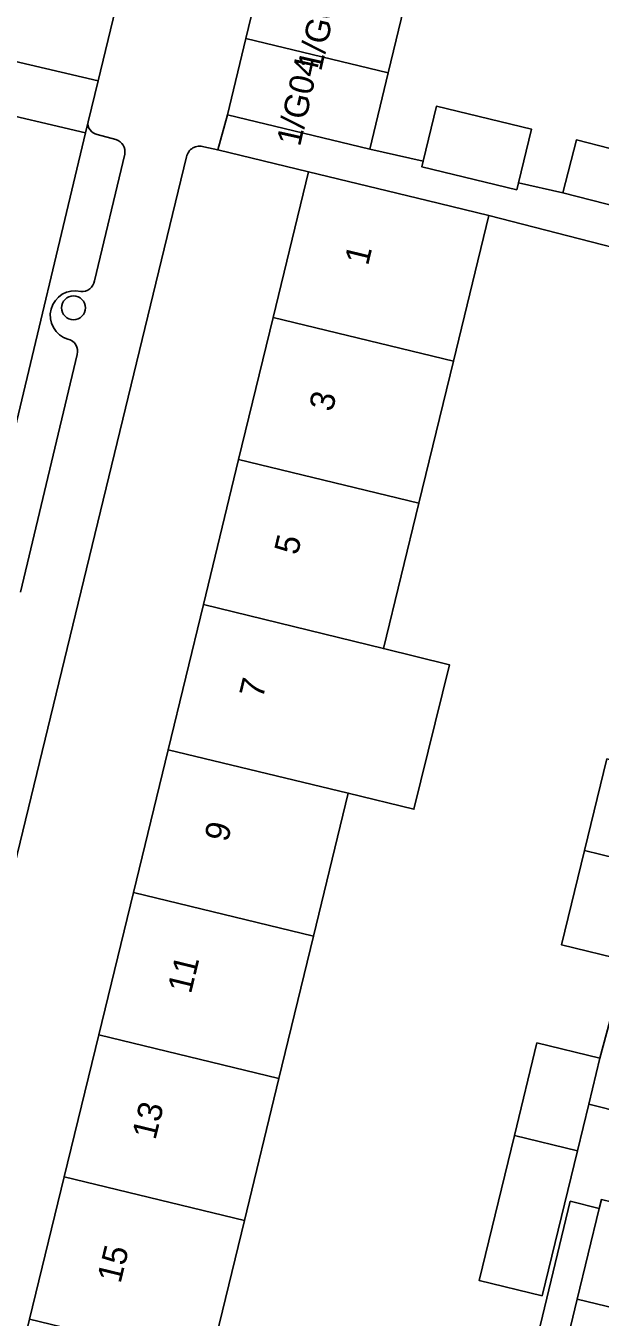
# Model space of a CAD drawing. Extents: x 162803 to 163818, y 381639 to 382475.
# Drawn here: x 163635.3 to 163658.8, y 382137 to 382189.9 of the extents above; entities that cross this region are included whole.
import ezdxf

# ---------------------------------------------------------------- set-up
doc = ezdxf.new("R2010")
doc.units = 0
for name, color, linetype in [('IMGEO_Boom', 7, 'Continuous'), ('IMGEO_Erf', 7, 'Continuous'), ('IMGEO_Pand', 7, 'Continuous'), ('IMGEO_Pand_nummerreeks', 7, 'Continuous'), ('IMGEO_Parkeervlak_open', 7, 'Continuous'), ('IMGEO_Rijbaan_lokaal_open', 7, 'Continuous'), ('IMGEO_Voetpad_open', 7, 'Continuous')]:
    doc.layers.add(name, color=color, linetype=linetype)

msp = doc.modelspace()

# ---------------------------------------------------------------- linework, layer by layer
at = {"layer": 'IMGEO_Boom'}
msp.add_circle((163637.244, 382178.37), 0.489, dxfattribs=at)
at = {"layer": 'IMGEO_Erf'}
for points in [[(163658.989, 382198.462), (163652.812, 382199.96), (163652.204, 382197.424), (163652.403, 382197.376), (163651.651, 382194.252), (163650.9, 382191.129), (163650.148, 382188.006), (163649.396, 382184.882), (163651.58, 382184.386), (163652.122, 382186.637), (163656.012, 382185.701), (163655.483, 382183.499), (163657.304, 382183.085), (163657.861, 382185.256), (163661.999, 382184.193)], [(163641.882, 382184.559), (163626.283, 382120.373), (163631.154, 382119.238), (163632.617, 382125.257), (163634.033, 382131.086), (163635.448, 382136.906), (163636.864, 382142.735), (163638.281, 382148.565)], [(163638.281, 382148.565), (163639.698, 382154.395), (163641.119, 382160.243), (163642.569, 382166.209), (163644.014, 382172.154), (163645.428, 382177.974), (163646.879, 382183.945), (163643.159, 382184.845), (163642.585, 382184.968)], [(163664.035, 382179.636), (163654.265, 382182.152), (163652.815, 382176.184), (163651.4, 382170.364), (163649.951, 382164.399), (163652.654, 382163.736), (163651.201, 382157.812), (163648.51, 382158.472), (163647.084, 382152.604), (163645.667, 382146.774), (163644.251, 382140.945), (163642.834, 382135.115), (163641.42, 382129.296), (163643.539, 382128.783), (163642.126, 382122.952), (163640.003, 382123.466), (163638.54, 382117.445), (163650.932, 382114.278), (163653.523, 382124.923), (163656.466, 382137.033), (163657.609, 382141.741), (163658.791, 382141.437), (163658.88, 382141.805)], [(163659.934, 382151.601), (163657.254, 382152.252), (163658.194, 382156.119), (163659.106, 382159.874)], [(163659.825, 382145.344), (163658.363, 382145.718), (163657.898, 382143.807), (163656.454, 382137.862), (163653.872, 382138.49), (163655.316, 382144.434), (163656.24, 382148.233), (163658.822, 382147.605), (163659.632, 382150.638)]]:
    msp.add_lwpolyline(points, dxfattribs=at)
msp.add_arc((163642.407, 382184.465), 0.534, 70.5727, 169.8083, dxfattribs=at)
at = {"layer": 'IMGEO_Pand'}
for points in [[(163645.066, 382192.533), (163644.314, 382189.41), (163650.148, 382188.006), (163650.9, 382191.129)], [(163650.148, 382188.006), (163644.314, 382189.41), (163643.562, 382186.285), (163649.396, 382184.882)], [(163656.012, 382185.701), (163652.122, 382186.637), (163651.58, 382184.386), (163651.523, 382184.151), (163655.414, 382183.214), (163655.483, 382183.499)], [(163661.999, 382184.193), (163657.861, 382185.256), (163657.304, 382183.085), (163661.471, 382182.014)], [(163652.815, 382176.184), (163654.265, 382182.152), (163651.738, 382182.765), (163646.879, 382183.945), (163645.428, 382177.974)], [(163651.4, 382170.364), (163652.815, 382176.184), (163645.428, 382177.974), (163644.014, 382172.154)], [(163642.569, 382166.209), (163649.951, 382164.399), (163651.4, 382170.364), (163644.014, 382172.154)], [(163642.569, 382166.209), (163641.119, 382160.243), (163648.51, 382158.472), (163651.201, 382157.812), (163652.654, 382163.736), (163649.951, 382164.399)], [(163639.698, 382154.395), (163647.084, 382152.604), (163648.51, 382158.472), (163641.119, 382160.243)], [(163661.786, 382159.223), (163659.106, 382159.874), (163658.194, 382156.119), (163660.874, 382155.467)], [(163660.874, 382155.467), (163658.194, 382156.119), (163657.254, 382152.252), (163659.934, 382151.601)], [(163639.698, 382154.395), (163638.281, 382148.565), (163645.667, 382146.774), (163647.084, 382152.604)], [(163636.864, 382142.735), (163644.251, 382140.945), (163645.667, 382146.774), (163638.281, 382148.565)], [(163658.822, 382147.605), (163656.24, 382148.233), (163655.316, 382144.434), (163657.898, 382143.807), (163658.363, 382145.718)], [(163657.898, 382143.807), (163655.316, 382144.434), (163653.872, 382138.49), (163656.454, 382137.862)], [(163636.864, 382142.735), (163635.448, 382136.906), (163642.834, 382135.115), (163644.251, 382140.945)], [(163658.791, 382141.437), (163657.892, 382137.722), (163660.604, 382137.065), (163661.592, 382141.149), (163658.88, 382141.805)], [(163660.604, 382137.065), (163657.892, 382137.722), (163656.507, 382132.001), (163659.219, 382131.344)]]:
    msp.add_lwpolyline(points, close=True, dxfattribs=at)
at = {"layer": 'IMGEO_Parkeervlak_open'}
for points in [[(163637.84, 382186), (163637.732, 382185.547), (163634.63, 382172.539), (163631.177, 382158.254), (163627.335, 382142.429), (163627.065, 382141.316)], [(163638.987, 382185.276), (163638.216, 382185.474)], [(163638.101, 382179.484), (163639.349, 382184.669)], [(163635.077, 382166.709), (163637.399, 382176.463)]]:
    msp.add_lwpolyline(points, dxfattribs=at)
for centre, radius, start, end in [((163638.309, 382185.938), 0.473, 172.4679, 258.6487), ((163638.796, 382184.75), 0.559, 351.6213, 70.0003), ((163637.601, 382179.544), 0.504, 262.9487, 353.1674), ((163637.308, 382178.056), 1.015, 76.8117, 253.3618), ((163636.921, 382176.597), 0.496, 344.312, 78.8824)]:
    msp.add_arc(centre, radius, start, end, dxfattribs=at)
at = {"layer": 'IMGEO_Rijbaan_lokaal_open'}
for points in [[(163638.257, 382187.68), (163641.305, 382200.297), (163636.984, 382201.346), (163633.932, 382188.688)], [(163638.257, 382187.68), (163633.932, 382188.688), (163633.425, 382186.563), (163637.732, 382185.547), (163637.84, 382186)], [(163634.63, 382172.539), (163637.732, 382185.547), (163633.425, 382186.563), (163633.305, 382186.08), (163625.537, 382153.884), (163622.975, 382143.483), (163627.335, 382142.429), (163631.177, 382158.254)]]:
    msp.add_lwpolyline(points, close=True, dxfattribs=at)
at = {"layer": 'IMGEO_Voetpad_open'}
for points in [[(163642.585, 382184.968), (163643.159, 382184.845), (163643.562, 382186.285), (163644.314, 382189.41), (163645.066, 382192.533), (163645.817, 382195.657), (163646.573, 382198.796), (163647.071, 382198.675), (163647.631, 382200.96), (163641.797, 382202.366), (163641.658, 382201.78), (163641.305, 382200.297), (163638.257, 382187.68), (163637.84, 382186)], [(163661.471, 382182.014), (163657.304, 382183.085), (163655.483, 382183.499), (163655.414, 382183.214), (163651.523, 382184.151), (163651.58, 382184.386), (163649.396, 382184.882), (163643.562, 382186.285), (163643.159, 382184.845), (163646.879, 382183.945), (163651.738, 382182.765), (163654.265, 382182.152), (163664.035, 382179.636)], [(163638.216, 382185.474), (163638.987, 382185.276)], [(163617.266, 382100.986), (163615.736, 382094.524), (163619.746, 382093.473), (163625.774, 382118.277), (163626.283, 382120.373), (163641.882, 382184.559)], [(163639.349, 382184.669), (163638.101, 382179.484)], [(163637.399, 382176.463), (163635.077, 382166.709)], [(163659.632, 382150.638), (163658.822, 382147.605), (163658.363, 382145.718), (163659.825, 382145.344)], [(163656.507, 382132.001), (163657.892, 382137.722), (163658.791, 382141.437), (163657.609, 382141.741), (163656.466, 382137.033), (163653.523, 382124.923)]]:
    msp.add_lwpolyline(points, dxfattribs=at)
for centre, radius, start, end in [((163638.309, 382185.938), 0.473, 172.4679, 258.6487), ((163638.796, 382184.75), 0.559, 351.6213, 70.0003), ((163642.407, 382184.465), 0.534, 70.5727, 169.8083), ((163637.601, 382179.544), 0.504, 262.9487, 353.1674), ((163637.308, 382178.056), 1.015, 76.8117, 253.3618), ((163636.921, 382176.597), 0.496, 344.312, 78.8824)]:
    msp.add_arc(centre, radius, start, end, dxfattribs=at)

# ---------------------------------------------------------------- texts
at = {"layer": 'IMGEO_Pand_nummerreeks'}
for s, rotation, p in [('1/G03', 77.3666, (163647.394, 382188.038)), ('1/G04', 77.3666, (163646.531, 382184.955)), ('1', 76.3409, (163649.313, 382180.072)), ('3', 76.3409, (163647.857, 382174.078)), ('5', 76.3409, (163646.427, 382168.196)), ('7', 76.3409, (163644.998, 382162.314)), ('9', 76.3409, (163643.568, 382156.431)), ('11', 76.3409, (163642.057, 382150.213)), ('13', 76.3409, (163640.601, 382144.219)), ('15', 76.3409, (163639.171, 382138.337))]:
    msp.add_text(s, height=1, rotation=rotation, dxfattribs=at).set_placement(p)

doc.saveas('drawing.dxf')
